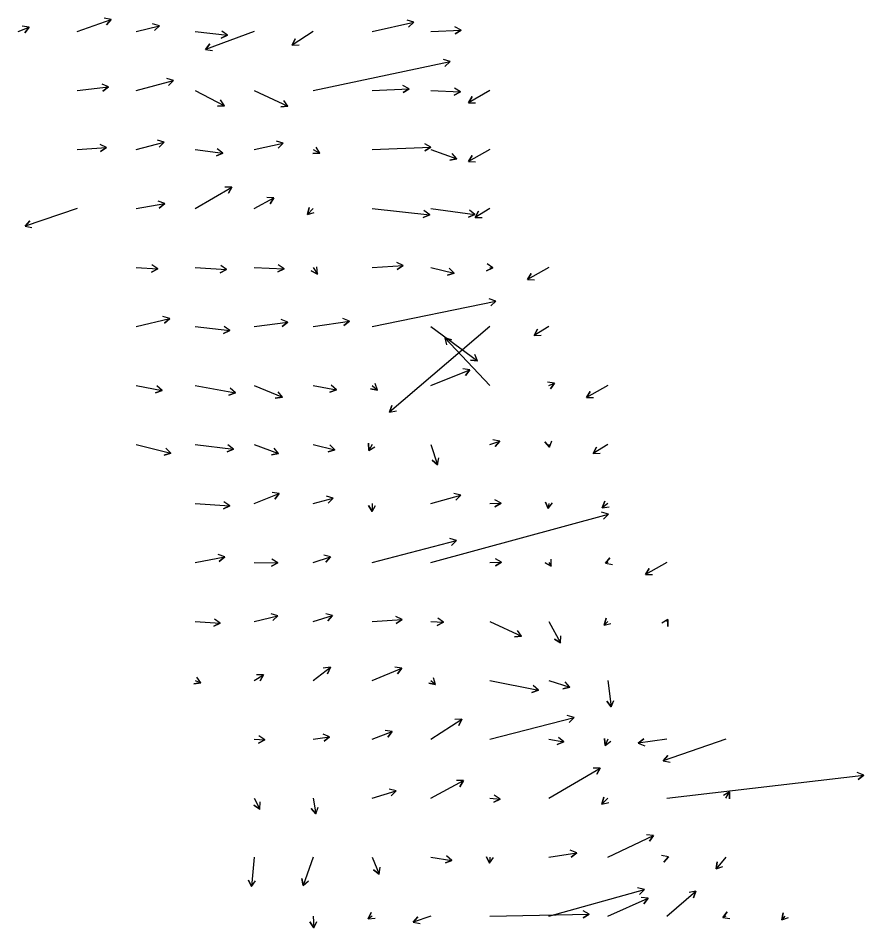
# Model space of a CAD drawing. Extents: x 954385 to 988206, y 1868364 to 1924553.
# Drawn here: x 960557 to 961274, y 1908009 to 1908780 of the extents above; entities that cross this region are included whole.
import ezdxf

# ---------------------------------------------------------------- set-up
doc = ezdxf.new("R2010")
doc.units = 0
doc.layers.add('26', color=7, linetype='Continuous')

msp = doc.modelspace()

# ---------------------------------------------------------------- linework, layer by layer
at = {"layer": '26'}
for points in [[(960607.13, 1908768.93), (960635.98, 1908779.22), (960632.1, 1908774.65), (960635.98, 1908779.22), (960630.08, 1908780.3)], [(960857.13, 1908768.93), (960892.59, 1908776.87), (960888.18, 1908772.81), (960892.59, 1908776.87), (960886.87, 1908778.67)], [(960557.13, 1908768.93), (960566.45, 1908772.75), (960562.78, 1908768), (960566.45, 1908772.75), (960560.51, 1908773.55)], [(960657.13, 1908768.93), (960676.88, 1908773.95), (960672.58, 1908769.76), (960676.88, 1908773.95), (960671.1, 1908775.58)], [(960907.13, 1908768.93), (960932.77, 1908770.19), (960927.73, 1908766.94), (960932.77, 1908770.19), (960927.43, 1908772.93)], [(960707.13, 1908768.93), (960734.68, 1908765.88), (960729.18, 1908763.47), (960734.68, 1908765.88), (960729.84, 1908769.44)], [(960757.13, 1908768.93), (960715.87, 1908753.87), (960719.72, 1908758.47), (960715.87, 1908753.87), (960721.78, 1908752.83)], [(960807.13, 1908768.93), (960789.36, 1908757.49), (960792.11, 1908762.82), (960789.36, 1908757.49), (960795.36, 1908757.78)], [(960807.13, 1908718.93), (960923.38, 1908743.45), (960918.92, 1908739.45), (960923.38, 1908743.45), (960917.68, 1908745.32)], [(960607.13, 1908718.93), (960633.75, 1908722.06), (960628.94, 1908718.48), (960633.75, 1908722.06), (960628.24, 1908724.43)], [(960657.13, 1908718.93), (960688.93, 1908727.56), (960684.7, 1908723.31), (960688.93, 1908727.56), (960683.13, 1908729.1)], [(960707.13, 1908718.93), (960731.99, 1908705.9), (960725.99, 1908705.66), (960731.99, 1908705.9), (960728.78, 1908710.97)], [(960757.13, 1908718.93), (960785.74, 1908705.73), (960779.77, 1908705.18), (960785.74, 1908705.73), (960782.28, 1908710.63)], [(960857.13, 1908718.93), (960888.71, 1908720.44), (960883.66, 1908717.19), (960888.71, 1908720.44), (960883.38, 1908723.18)], [(960907.13, 1908718.93), (960932.02, 1908717.89), (960926.7, 1908715.11), (960932.02, 1908717.89), (960926.96, 1908721.1)], [(960957.13, 1908718.93), (960938.96, 1908708.67), (960942.01, 1908713.84), (960938.96, 1908708.67), (960944.95, 1908708.61)], [(960607.13, 1908668.93), (960632.01, 1908670.72), (960627.04, 1908667.36), (960632.01, 1908670.72), (960626.61, 1908673.34)], [(960657.13, 1908668.93), (960680.97, 1908675.27), (960676.72, 1908671.04), (960680.97, 1908675.27), (960675.18, 1908676.83)], [(960757.13, 1908668.93), (960781.91, 1908674.25), (960777.45, 1908670.22), (960781.91, 1908674.25), (960776.2, 1908676.09)], [(960807.13, 1908668.93), (960812.98, 1908666.01), (960806.99, 1908665.65), (960812.98, 1908666.01), (960809.67, 1908671.01)], [(960857.13, 1908668.93), (960907.11, 1908670.93), (960902.04, 1908667.72), (960907.11, 1908670.93), (960901.8, 1908673.72)], [(960707.13, 1908668.93), (960730.72, 1908665.94), (960725.19, 1908663.62), (960730.72, 1908665.94), (960725.94, 1908669.57)], [(960907.13, 1908668.93), (960929.02, 1908661.15), (960923.12, 1908660.06), (960929.02, 1908661.15), (960925.12, 1908665.72)], [(960957.13, 1908668.93), (960938.96, 1908658.67), (960942.01, 1908663.84), (960938.96, 1908658.67), (960944.95, 1908658.61)], [(960707.13, 1908618.93), (960738.34, 1908637.09), (960735.36, 1908631.89), (960738.34, 1908637.09), (960732.34, 1908637.07)], [(960657.13, 1908618.93), (960681.37, 1908623.19), (960676.77, 1908619.34), (960681.37, 1908623.19), (960675.73, 1908625.25)], [(960757.13, 1908618.93), (960773.87, 1908627.99), (960770.73, 1908622.88), (960773.87, 1908627.99), (960767.88, 1908628.15)], [(960607.13, 1908618.93), (960562.92, 1908604), (960566.88, 1908608.51), (960562.92, 1908604), (960568.8, 1908602.82)], [(960807.13, 1908618.93), (960802.43, 1908613.85), (960803.76, 1908619.7), (960802.43, 1908613.85), (960808.16, 1908615.63)], [(960857.13, 1908618.93), (960906.04, 1908613.65), (960900.55, 1908611.22), (960906.04, 1908613.65), (960901.2, 1908617.19)], [(960907.13, 1908618.93), (960944.44, 1908613.74), (960938.88, 1908611.48), (960944.44, 1908613.74), (960939.7, 1908617.43)], [(960957.13, 1908618.93), (960944.66, 1908611.31), (960947.53, 1908616.58), (960944.66, 1908611.31), (960950.66, 1908611.46)], [(960657.13, 1908568.93), (960675.49, 1908567.73), (960670.11, 1908565.07), (960675.49, 1908567.73), (960670.5, 1908571.06)], [(960707.13, 1908568.93), (960733.87, 1908567.17), (960728.49, 1908564.52), (960733.87, 1908567.17), (960728.89, 1908570.5)], [(960757.13, 1908568.93), (960782.66, 1908567.93), (960777.35, 1908565.14), (960782.66, 1908567.93), (960777.59, 1908571.13)], [(960857.13, 1908568.93), (960883.55, 1908570.58), (960878.55, 1908567.26), (960883.55, 1908570.58), (960878.18, 1908573.25)], [(960957.13, 1908568.93), (960959.66, 1908568.79), (960954.31, 1908566.08), (960959.66, 1908568.79), (960954.64, 1908572.07)], [(960807.13, 1908568.93), (960810.94, 1908563.41), (960805.52, 1908565.98), (960810.94, 1908563.41), (960810.46, 1908569.39)], [(960907.13, 1908568.93), (960926.88, 1908564.16), (960921.13, 1908562.47), (960926.88, 1908564.16), (960922.53, 1908568.3)], [(961007.13, 1908568.93), (960988.96, 1908558.67), (960992.01, 1908563.84), (960988.96, 1908558.67), (960994.95, 1908558.61)], [(960857.13, 1908518.93), (960962.25, 1908540.34), (960957.75, 1908536.36), (960962.25, 1908540.34), (960956.56, 1908542.24)], [(960657.13, 1908518.93), (960685.61, 1908525.82), (960681.26, 1908521.68), (960685.61, 1908525.82), (960679.85, 1908527.51)], [(960757.13, 1908518.93), (960785.73, 1908522.62), (960780.96, 1908518.98), (960785.73, 1908522.62), (960780.19, 1908524.93)], [(960807.13, 1908518.93), (960837.96, 1908523.35), (960833.24, 1908519.65), (960837.96, 1908523.35), (960832.39, 1908525.59)], [(960707.13, 1908518.93), (960736.59, 1908515.39), (960731.08, 1908513.03), (960736.59, 1908515.39), (960731.79, 1908518.99)], [(960957.13, 1908518.93), (960872.06, 1908446.43), (960874.07, 1908452.08), (960872.06, 1908446.43), (960877.96, 1908447.52)], [(960907.13, 1908518.93), (960946.67, 1908489.69), (960940.71, 1908490.36), (960946.67, 1908489.69), (960944.27, 1908495.19)], [(961007.13, 1908518.93), (960994.66, 1908511.31), (960997.53, 1908516.58), (960994.66, 1908511.31), (961000.66, 1908511.46)], [(960957.13, 1908468.93), (960918.84, 1908509.32), (960924.59, 1908507.61), (960918.84, 1908509.32), (960920.24, 1908503.48)], [(960907.13, 1908468.93), (960940.05, 1908482.09), (960936.34, 1908477.38), (960940.05, 1908482.09), (960934.12, 1908482.95)], [(960857.13, 1908468.93), (960861.77, 1908464.95), (960855.87, 1908466.05), (960861.77, 1908464.95), (960859.78, 1908470.61)], [(961007.13, 1908468.93), (961011.97, 1908470.96), (961008.34, 1908466.18), (961011.97, 1908470.96), (961006.02, 1908471.71)], [(960657.13, 1908468.93), (960679.2, 1908464.72), (960673.54, 1908462.75), (960679.2, 1908464.72), (960674.66, 1908468.64)], [(960707.13, 1908468.93), (960741.45, 1908462.65), (960735.8, 1908460.64), (960741.45, 1908462.65), (960736.88, 1908466.54)], [(960757.13, 1908468.93), (960781.11, 1908458.87), (960775.15, 1908458.11), (960781.11, 1908458.87), (960777.47, 1908463.64)], [(960807.13, 1908468.93), (960826.97, 1908465.31), (960821.32, 1908463.29), (960826.97, 1908465.31), (960822.4, 1908469.19)], [(961057.13, 1908468.93), (961038.96, 1908458.67), (961042.01, 1908463.84), (961038.96, 1908458.67), (961044.95, 1908458.61)], [(960657.13, 1908418.93), (960686.56, 1908411.56), (960680.79, 1908409.91), (960686.56, 1908411.56), (960682.25, 1908415.73)], [(960707.13, 1908418.93), (960739.76, 1908414.87), (960734.24, 1908412.53), (960739.76, 1908414.87), (960734.98, 1908418.48)], [(960757.13, 1908418.93), (960777.92, 1908411.23), (960772, 1908410.22), (960777.92, 1908411.23), (960774.09, 1908415.84)], [(960807.13, 1908418.93), (960825.74, 1908414.35), (960819.98, 1908412.67), (960825.74, 1908414.35), (960821.42, 1908418.5)], [(960857.13, 1908418.93), (960854.41, 1908413.88), (960854.23, 1908419.88), (960854.41, 1908413.88), (960859.52, 1908417.03)], [(960907.13, 1908418.93), (960912.56, 1908401.66), (960908.14, 1908405.71), (960912.56, 1908401.66), (960913.87, 1908407.51)], [(960957.13, 1908418.93), (960965.42, 1908421.73), (960961.46, 1908417.22), (960965.42, 1908421.73), (960959.54, 1908422.91)], [(961007.13, 1908418.93), (961007.51, 1908416.48), (961003.75, 1908421.16), (961007.51, 1908416.48), (961009.68, 1908422.08)], [(961057.13, 1908418.93), (961044.66, 1908411.31), (961047.53, 1908416.58), (961044.66, 1908411.31), (961050.66, 1908411.46)], [(960757.13, 1908368.93), (960778.54, 1908377.33), (960774.8, 1908372.64), (960778.54, 1908377.33), (960772.61, 1908378.23)], [(960907.13, 1908368.93), (960932.36, 1908375.87), (960928.14, 1908371.6), (960932.36, 1908375.87), (960926.55, 1908377.38)], [(960707.13, 1908368.93), (960736.57, 1908366.85), (960731.17, 1908364.22), (960736.57, 1908366.85), (960731.59, 1908370.21)], [(960807.13, 1908368.93), (960824.2, 1908373.46), (960819.95, 1908369.23), (960824.2, 1908373.46), (960818.41, 1908375.03)], [(960957.13, 1908368.93), (960966.52, 1908369.07), (960961.37, 1908365.99), (960966.52, 1908369.07), (960961.28, 1908371.99)], [(961007.13, 1908368.93), (961006.58, 1908364.52), (961004.25, 1908370.04), (961006.58, 1908364.52), (961010.2, 1908369.3)], [(961057.13, 1908368.93), (961052.27, 1908365.17), (961054.54, 1908370.72), (961052.27, 1908365.17), (961058.21, 1908365.97)], [(960857.13, 1908368.93), (960857.21, 1908361.95), (960854.15, 1908367.11), (960857.21, 1908361.95), (960860.15, 1908367.18)], [(960907.13, 1908318.93), (961057.62, 1908359.87), (961053.39, 1908355.61), (961057.62, 1908359.87), (961051.82, 1908361.4)], [(960857.13, 1908318.93), (960928.89, 1908337.57), (960924.62, 1908333.36), (960928.89, 1908337.57), (960923.11, 1908339.17)], [(960707.13, 1908318.93), (960732.23, 1908323.57), (960727.67, 1908319.67), (960732.23, 1908323.57), (960726.58, 1908325.57)], [(960807.13, 1908318.93), (960822.06, 1908323.67), (960818.01, 1908319.24), (960822.06, 1908323.67), (960816.2, 1908324.96)], [(960757.13, 1908318.93), (960777.28, 1908318.57), (960772.03, 1908315.67), (960777.28, 1908318.57), (960772.14, 1908321.66)], [(960957.13, 1908318.93), (960967.01, 1908319.2), (960961.89, 1908316.06), (960967.01, 1908319.2), (960961.73, 1908322.06)], [(961007.13, 1908318.93), (961009.12, 1908315.69), (961003.84, 1908318.55), (961009.12, 1908315.69), (961008.95, 1908321.69)], [(961057.13, 1908318.93), (961055.02, 1908318.15), (961058.86, 1908322.76), (961055.02, 1908318.15), (961060.93, 1908317.13)], [(961107.13, 1908318.93), (961088.96, 1908308.67), (961092.01, 1908313.84), (961088.96, 1908308.67), (961094.95, 1908308.61)], [(960707.13, 1908268.93), (960728.5, 1908267.45), (960723.11, 1908264.82), (960728.5, 1908267.45), (960723.52, 1908270.8)], [(960757.13, 1908268.93), (960777.37, 1908273.68), (960773, 1908269.57), (960777.37, 1908273.68), (960771.62, 1908275.41)], [(960807.13, 1908268.93), (960823.71, 1908273.78), (960819.56, 1908269.44), (960823.71, 1908273.78), (960817.88, 1908275.2)], [(960857.13, 1908268.93), (960882.69, 1908270.48), (960877.68, 1908267.17), (960882.69, 1908270.48), (960877.32, 1908273.16)], [(960907.13, 1908268.93), (960917.87, 1908268.16), (960912.47, 1908265.54), (960917.87, 1908268.16), (960912.9, 1908271.52)], [(961057.13, 1908268.93), (961053.9, 1908265.78), (961055.53, 1908271.56), (961053.9, 1908265.78), (961059.71, 1908267.26)], [(961107.13, 1908268.93), (961108.03, 1908270.45), (961107.97, 1908264.45), (961108.03, 1908270.45), (961102.8, 1908267.51)], [(960957.13, 1908268.93), (960983.82, 1908256.3), (960977.84, 1908255.81), (960983.82, 1908256.3), (960980.4, 1908261.23)], [(961007.13, 1908268.93), (961016.94, 1908250.68), (961011.84, 1908253.84), (961016.94, 1908250.68), (961017.12, 1908256.68)], [(960757.13, 1908218.93), (960765.2, 1908223.66), (960762.24, 1908218.44), (960765.2, 1908223.66), (960759.2, 1908223.62)], [(960807.13, 1908218.93), (960821.79, 1908229.99), (960819.45, 1908224.46), (960821.79, 1908229.99), (960815.83, 1908229.25)], [(960857.13, 1908218.93), (960882.5, 1908229.24), (960878.82, 1908224.5), (960882.5, 1908229.24), (960876.56, 1908230.06)], [(960707.13, 1908218.93), (960712.09, 1908216.7), (960706.13, 1908216.09), (960712.09, 1908216.7), (960708.58, 1908221.56)], [(960907.13, 1908218.93), (960911.07, 1908215.48), (960905.19, 1908216.64), (960911.07, 1908215.48), (960909.14, 1908221.16)], [(960957.13, 1908218.93), (960998.31, 1908210.52), (960992.62, 1908208.62), (960998.31, 1908210.52), (960993.82, 1908214.49)], [(961007.13, 1908218.93), (961024.9, 1908213.1), (961019.03, 1908211.87), (961024.9, 1908213.1), (961020.9, 1908217.57)], [(961057.13, 1908218.93), (961059.86, 1908196.45), (961056.26, 1908201.24), (961059.86, 1908196.45), (961062.21, 1908201.96)], [(960907.13, 1908168.93), (960933.35, 1908186.09), (960930.65, 1908180.73), (960933.35, 1908186.09), (960927.36, 1908185.75)], [(960957.13, 1908168.93), (961028.43, 1908187.48), (961024.16, 1908183.27), (961028.43, 1908187.48), (961022.65, 1908189.07)], [(960757.13, 1908168.93), (960766.16, 1908168.58), (960760.85, 1908165.78), (960766.16, 1908168.58), (960761.08, 1908171.78)], [(960807.13, 1908168.93), (960821.22, 1908170.94), (960816.5, 1908167.24), (960821.22, 1908170.94), (960815.65, 1908173.17)], [(960857.13, 1908168.93), (960874.18, 1908175.54), (960870.42, 1908170.86), (960874.18, 1908175.54), (960868.25, 1908176.45)], [(961007.13, 1908168.93), (961019.74, 1908166.73), (961014.11, 1908164.67), (961019.74, 1908166.73), (961015.14, 1908170.58)], [(961057.13, 1908168.93), (961054.75, 1908163.77), (961054.2, 1908169.74), (961054.75, 1908163.77), (961059.65, 1908167.23)], [(961107.13, 1908168.93), (961082.77, 1908165.59), (961087.51, 1908169.26), (961082.77, 1908165.59), (961088.33, 1908163.32)], [(961157.13, 1908168.93), (961104.11, 1908150.8), (961108.05, 1908155.32), (961104.11, 1908150.8), (961109.99, 1908149.64)], [(961007.13, 1908118.93), (961050.69, 1908144.6), (961047.74, 1908139.38), (961050.69, 1908144.6), (961044.69, 1908144.55)], [(961107.13, 1908118.93), (961274.11, 1908138.42), (961269.3, 1908134.84), (961274.11, 1908138.42), (961268.6, 1908140.8)], [(960907.13, 1908118.93), (960934.65, 1908133.88), (960931.52, 1908128.77), (960934.65, 1908133.88), (960928.66, 1908134.04)], [(960857.13, 1908118.93), (960877.56, 1908125.32), (960873.49, 1908120.91), (960877.56, 1908125.32), (960871.7, 1908126.63)], [(961157.13, 1908118.93), (961160.23, 1908124.51), (961160.33, 1908118.52), (961160.23, 1908124.51), (961155.09, 1908121.43)], [(960757.13, 1908118.93), (960761.98, 1908109.8), (960756.9, 1908112.98), (960761.98, 1908109.8), (960762.19, 1908115.8)], [(960807.13, 1908118.93), (960809.37, 1908105.75), (960805.54, 1908110.37), (960809.37, 1908105.75), (960811.46, 1908111.37)], [(960957.13, 1908118.93), (960965.71, 1908118.29), (960960.31, 1908115.68), (960965.71, 1908118.29), (960960.75, 1908121.67)], [(961057.13, 1908118.93), (961052.03, 1908114.03), (961053.7, 1908119.8), (961052.03, 1908114.03), (961057.86, 1908115.47)], [(961057.13, 1908068.93), (961095.88, 1908087.5), (961092.49, 1908082.55), (961095.88, 1908087.5), (961089.89, 1908087.96)], [(960757.13, 1908068.93), (960754.84, 1908044.13), (960752.33, 1908049.58), (960754.84, 1908044.13), (960758.31, 1908049.02)], [(960807.13, 1908068.93), (960798.74, 1908045.05), (960797.63, 1908050.95), (960798.74, 1908045.05), (960803.29, 1908048.96)], [(960857.13, 1908068.93), (960863.33, 1908054.69), (960858.5, 1908058.26), (960863.33, 1908054.69), (960864.01, 1908060.65)], [(960907.13, 1908068.93), (960924.89, 1908066.31), (960919.32, 1908064.1), (960924.89, 1908066.31), (960920.19, 1908070.04)], [(960957.13, 1908068.93), (960956.63, 1908063.89), (960954.16, 1908069.36), (960956.63, 1908063.89), (960960.13, 1908068.76)], [(961007.13, 1908068.93), (961030.76, 1908072.72), (961026.1, 1908068.93), (961030.76, 1908072.72), (961025.15, 1908074.86)], [(961107.13, 1908068.93), (961108.45, 1908069.37), (961104.47, 1908064.87), (961108.45, 1908069.37), (961102.57, 1908070.56)], [(961157.13, 1908068.93), (961148.83, 1908059.18), (961149.91, 1908065.08), (961148.83, 1908059.18), (961154.48, 1908061.19)], [(961007.13, 1908018.93), (961088.08, 1908041.6), (961083.89, 1908037.31), (961088.08, 1908041.6), (961082.27, 1908043.08)], [(961107.13, 1908018.93), (961131.83, 1908040.24), (961129.85, 1908034.58), (961131.83, 1908040.24), (961125.93, 1908039.12)], [(961057.13, 1908018.93), (961091.2, 1908034.2), (961087.68, 1908029.34), (961091.2, 1908034.2), (961085.23, 1908034.81)], [(960957.13, 1908018.93), (961041.3, 1908020.7), (961036.17, 1908017.59), (961041.3, 1908020.7), (961036.04, 1908023.59)], [(961157.13, 1908018.93), (961154.52, 1908017.86), (961158.19, 1908022.6), (961154.52, 1908017.86), (961160.46, 1908017.05)], [(960807.13, 1908018.93), (960807.71, 1908009.13), (960804.41, 1908014.14), (960807.71, 1908009.13), (960810.4, 1908014.49)], [(960857.13, 1908018.93), (960853.96, 1908016.72), (960856.51, 1908022.15), (960853.96, 1908016.72), (960859.94, 1908017.23)], [(960907.13, 1908018.93), (960891.97, 1908014.03), (960896, 1908018.48), (960891.97, 1908014.03), (960897.84, 1908012.77)], [(961207.13, 1908018.93), (961204.57, 1908016.02), (961205.76, 1908021.91), (961204.57, 1908016.02), (961210.26, 1908017.94)]]:
    msp.add_lwpolyline(points, dxfattribs=at)

doc.saveas('drawing.dxf')
